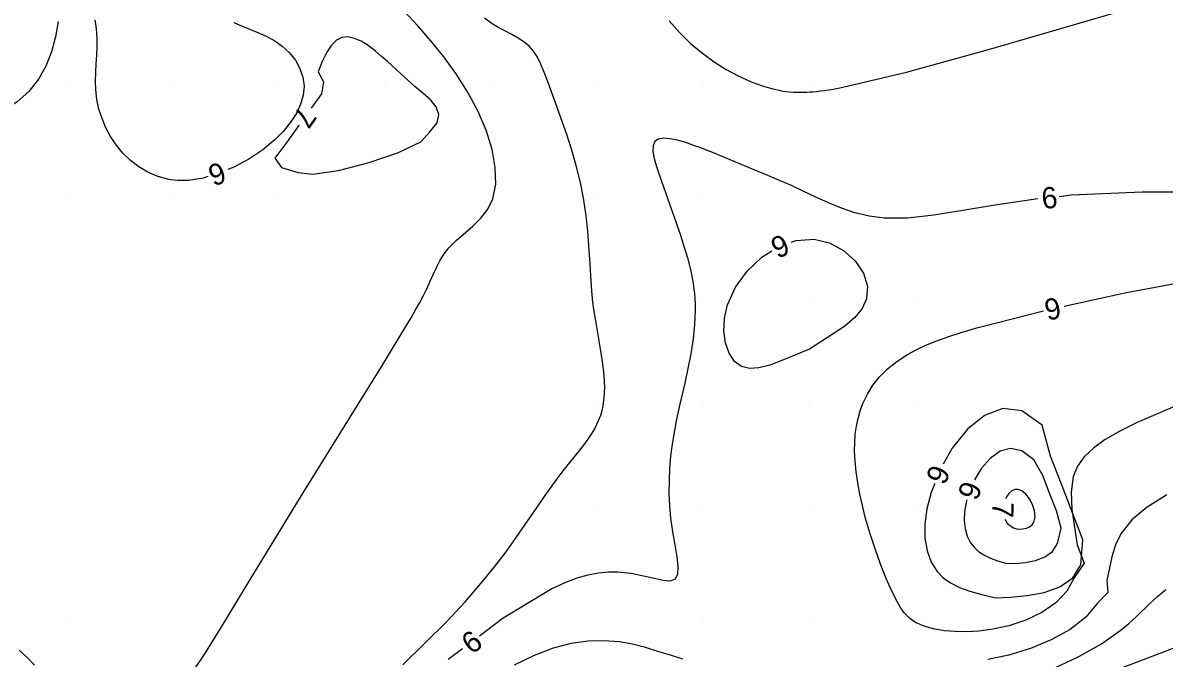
# Model space of a CAD drawing. Extents: x 2602990 to 2605851, y 618069 to 619180.
# Drawn here: x 2603826 to 2603933.4, y 618666.1 to 618726 of the extents above; entities that cross this region are included whole.
import ezdxf

# ---------------------------------------------------------------- set-up
doc = ezdxf.new("R2010")
doc.units = 0
for name, color, linetype in [('DTM Contours Major', 7, 'Continuous'), ('DTM Contours Major Text', 7, 'Continuous'), ('DTM Contours Minor', 7, 'Continuous'), ('DTM Contours Minor Text', 7, 'Continuous'), ('Exist DTM Crownline', 7, 'Continuous'), ('Exist DTM QL2 LIDAR Elevation Point', 7, 'Continuous'), ('Exist Roads EOP', 7, 'Continuous'), ('PH Exist DTM Breakline', 7, 'Continuous')]:
    doc.layers.add(name, color=color, linetype=linetype)

msp = doc.modelspace()

# ---------------------------------------------------------------- linework, layer by layer
at = {"layer": 'DTM Contours Major'}
for points in [[(2603921.52, 618709.4), (2603920.88, 618709.33), (2603917.48, 618708.82), (2603914.44, 618708.3), (2603911.71, 618707.86), (2603909.25, 618707.59), (2603907.04, 618707.58), (2603905.63, 618707.77), (2603904.29, 618708.09), (2603903.02, 618708.52), (2603901.8, 618709.03), (2603900.61, 618709.58), (2603899.43, 618710.13), (2603898.31, 618710.65), (2603897.19, 618711.14), (2603896.08, 618711.61), (2603893.91, 618712.52), (2603890.97, 618713.73), (2603890.37, 618713.97), (2603889.78, 618714.2), (2603889.2, 618714.41), (2603888.36, 618714.7), (2603887.58, 618714.92), (2603886.87, 618715.07), (2603886.26, 618715.11), (2603885.78, 618715.03), (2603885.45, 618714.81), (2603885.29, 618714.42), (2603885.28, 618713.88), (2603885.4, 618713.21), (2603885.61, 618712.45), (2603885.89, 618711.61), (2603886.85, 618708.93), (2603887.5, 618707.05), (2603887.86, 618706), (2603888.2, 618704.94), (2603888.52, 618703.85), (2603888.81, 618702.74), (2603889.03, 618701.62), (2603889.18, 618700.49), (2603889.23, 618699.98), (2603889.25, 618699.47), (2603889.26, 618698.95), (2603889.2, 618697.6), (2603889.05, 618696.22), (2603888.84, 618694.82), (2603888.57, 618693.43), (2603888.27, 618692.05), (2603887.79, 618689.96), (2603887.63, 618689.23), (2603887.48, 618688.5), (2603887.33, 618687.78), (2603887.2, 618687.05), (2603887.09, 618686.31), (2603886.94, 618685.18), (2603886.84, 618684.02), (2603886.79, 618682.85), (2603886.78, 618681.68), (2603886.83, 618680.51), (2603886.94, 618679.35), (2603887.12, 618678.05), (2603887.34, 618676.82), (2603887.52, 618675.71), (2603887.62, 618674.77), (2603887.59, 618674.05), (2603887.36, 618673.58), (2603886.91, 618673.41), (2603886.25, 618673.46), (2603885.4, 618673.64), (2603884.39, 618673.88), (2603883.24, 618674.11), (2603881.98, 618674.24), (2603881.09, 618674.24), (2603880.16, 618674.15), (2603879.16, 618673.96), (2603878.11, 618673.67), (2603876.98, 618673.25), (2603875.77, 618672.69), (2603871.19, 618669.91), (2603868.95, 618668.23)], [(2603938.59, 618710.04), (2603931.35, 618710.04), (2603924.66, 618709.74), (2603923.51, 618709.61)], [(2603898.28, 618705.33), (2603898.77, 618705.5), (2603900.46, 618705.62), (2603901.91, 618705.26), (2603903.23, 618704.54), (2603904.32, 618703.56), (2603905.09, 618702.41), (2603905.47, 618701.19), (2603905.37, 618700), (2603904.98, 618699.07), (2603904.28, 618698.22), (2603903.33, 618697.43), (2603902.25, 618696.68), (2603900, 618695.26)], [(2603900, 618695.26), (2603897.4, 618694.17), (2603896.27, 618693.75), (2603895.26, 618693.48), (2603894.38, 618693.42), (2603893.61, 618693.61), (2603892.95, 618694.1), (2603892.44, 618694.87), (2603892.1, 618695.84), (2603891.95, 618696.96), (2603892.01, 618698.18), (2603892.3, 618699.44), (2603893.05, 618701.08), (2603894.15, 618702.6), (2603895.53, 618703.9), (2603896.47, 618704.5)], [(2603923.99, 618699.29), (2603929.71, 618700.55), (2603937.93, 618702.1)], [(2603935.68, 618690.43), (2603930.87, 618688.35), (2603929.23, 618687.54), (2603927.86, 618686.74), (2603926.74, 618685.94), (2603925.87, 618685.11), (2603925.23, 618684.23), (2603924.83, 618683.26), (2603924.64, 618681.78), (2603924.72, 618680.17), (2603924.95, 618678.49), (2603925.21, 618676.82), (2603925.87, 618675.09), (2603924.92, 618673.71), (2603924.24, 618672.45), (2603923.21, 618671.36), (2603921.89, 618670.46), (2603920.39, 618669.74), (2603918.77, 618669.2), (2603917.13, 618668.84), (2603915.94, 618668.69), (2603914.8, 618668.63), (2603913.72, 618668.65), (2603912.72, 618668.74), (2603911.8, 618668.89), (2603911, 618669.1), (2603910.66, 618669.22), (2603910.36, 618669.34), (2603910.07, 618669.48), (2603909.81, 618669.64), (2603909.56, 618669.81), (2603909.34, 618670), (2603909.14, 618670.19), (2603908.96, 618670.39), (2603908.79, 618670.62), (2603908.62, 618670.87), (2603908.46, 618671.14), (2603908.29, 618671.43), (2603907.78, 618672.46), (2603907.24, 618673.66), (2603906.71, 618675.01), (2603906.19, 618676.45), (2603905.71, 618677.94), (2603905.27, 618679.44), (2603904.99, 618680.54), (2603904.75, 618681.61), (2603904.55, 618682.66), (2603904.4, 618683.69), (2603904.3, 618684.69), (2603904.26, 618685.65), (2603904.27, 618686.46), (2603904.33, 618687.24), (2603904.43, 618688), (2603904.59, 618688.73), (2603904.79, 618689.45), (2603905.05, 618690.14), (2603905.46, 618691.02), (2603905.98, 618691.85), (2603906.61, 618692.65), (2603907.35, 618693.4), (2603908.23, 618694.1), (2603909.24, 618694.76), (2603910.06, 618695.2), (2603910.97, 618695.62), (2603911.99, 618696.03), (2603913.12, 618696.43), (2603914.38, 618696.84), (2603915.78, 618697.26), (2603922.03, 618698.86)], [(2603867.35, 618667.04), (2603866, 618666.02)]]:
    msp.add_lwpolyline(points, dxfattribs=at)
at = {"layer": 'DTM Contours Minor'}
for points in [[(2603841.33, 618663.93), (2603843.16, 618666.66), (2603845.07, 618669.75), (2603847.09, 618673.09), (2603849.7, 618677.37), (2603852.36, 618681.71), (2603857.44, 618689.91), (2603859.65, 618693.48), (2603861.49, 618696.5), (2603862.03, 618697.39), (2603862.51, 618698.2), (2603862.94, 618698.95), (2603863.33, 618699.65), (2603863.67, 618700.3), (2603863.98, 618700.92), (2603864.32, 618701.65), (2603864.62, 618702.35), (2603864.93, 618703.01), (2603865.25, 618703.63), (2603865.62, 618704.23), (2603866.06, 618704.79), (2603866.75, 618705.47), (2603868.32, 618706.83), (2603869.07, 618707.58), (2603869.72, 618708.43), (2603870.2, 618709.41), (2603870.48, 618710.8), (2603870.44, 618712.37), (2603870.13, 618714.07), (2603869.57, 618715.86), (2603868.79, 618717.69), (2603867.83, 618719.49), (2603866.76, 618721.17), (2603865.59, 618722.78), (2603864.36, 618724.3), (2603863.11, 618725.72), (2603861.89, 618727.04)], [(2603886.79, 618726.16), (2603887.77, 618725.07), (2603888.82, 618724.05), (2603889.93, 618723.12), (2603891.04, 618722.31), (2603892.17, 618721.6), (2603893.31, 618720.98), (2603894.45, 618720.47), (2603895.57, 618720.06), (2603896.68, 618719.74), (2603897.04, 618719.66), (2603897.4, 618719.59), (2603897.77, 618719.53), (2603898.14, 618719.49), (2603898.52, 618719.46), (2603898.91, 618719.44), (2603899.18, 618719.44), (2603899.46, 618719.44), (2603899.75, 618719.45), (2603900.05, 618719.47), (2603900.37, 618719.49), (2603900.69, 618719.53), (2603901.06, 618719.57), (2603901.44, 618719.62), (2603901.83, 618719.68), (2603902.25, 618719.75), (2603902.7, 618719.83), (2603903.16, 618719.92), (2603909.15, 618721.34), (2603916.87, 618723.48), (2603928.86, 618726.97)], [(2603829.3, 618726.12), (2603829.04, 618724.67), (2603828.66, 618723.26), (2603828.14, 618721.91), (2603827.45, 618720.68), (2603826.53, 618719.53), (2603825.43, 618718.55), (2603824.2, 618717.74), (2603822.88, 618717.11), (2603821.51, 618716.64), (2603820.14, 618716.36), (2603819.22, 618716.25), (2603818.33, 618716.18), (2603817.47, 618716.1), (2603816.67, 618715.95), (2603815.93, 618715.69), (2603815.26, 618715.26), (2603814.4, 618714.81), (2603813.6, 618714.17), (2603812.81, 618713.44), (2603811.98, 618712.7), (2603811.06, 618712.04), (2603810, 618711.57)], [(2603843.39, 618711.5), (2603842.94, 618711.37), (2603841.55, 618711.15), (2603841.21, 618711.13), (2603840.87, 618711.13), (2603840.54, 618711.14), (2603840.21, 618711.17), (2603839.89, 618711.21), (2603839.57, 618711.26), (2603838.62, 618711.53), (2603837.72, 618711.92), (2603836.87, 618712.43), (2603836.09, 618713.03), (2603835.39, 618713.72), (2603834.76, 618714.48), (2603834.23, 618715.27), (2603833.78, 618716.1), (2603833.42, 618716.96), (2603833.13, 618717.85), (2603832.94, 618718.75), (2603832.82, 618719.66), (2603832.79, 618720.48), (2603832.82, 618721.3), (2603832.87, 618722.12), (2603832.92, 618722.93), (2603832.96, 618723.74), (2603832.96, 618724.54), (2603832.89, 618725.41), (2603832.77, 618726.26)], [(2603845.83, 618726.02), (2603846.55, 618725.7), (2603848.09, 618725.08), (2603848.86, 618724.74), (2603849.6, 618724.34), (2603850.37, 618723.8), (2603851.05, 618723.17), (2603851.62, 618722.46), (2603852.05, 618721.69), (2603852.33, 618720.87), (2603852.44, 618720.01), (2603852.35, 618719.17), (2603852.11, 618718.31), (2603851.71, 618717.46), (2603851.17, 618716.62), (2603850.5, 618715.79), (2603849.72, 618715), (2603848.54, 618714.02), (2603847.23, 618713.14), (2603845.83, 618712.39), (2603845.27, 618712.16)], [(2603861.74, 618665.52), (2603865.87, 618669.61), (2603867.61, 618671.47), (2603869.09, 618673.18), (2603870.36, 618674.75), (2603871.45, 618676.18), (2603872.4, 618677.51), (2603873.25, 618678.73), (2603874.54, 618680.6), (2603875.13, 618681.46), (2603875.71, 618682.27), (2603876.27, 618683.04), (2603876.82, 618683.78), (2603877.33, 618684.41), (2603878.3, 618685.62), (2603878.76, 618686.2), (2603879.18, 618686.77), (2603879.55, 618687.34), (2603879.8, 618687.76), (2603880.01, 618688.19), (2603880.2, 618688.61), (2603880.36, 618689.04), (2603880.49, 618689.48), (2603880.59, 618689.93), (2603880.63, 618690.19), (2603880.67, 618690.45), (2603880.7, 618690.72), (2603880.72, 618691), (2603880.73, 618691.27), (2603880.74, 618691.56), (2603880.72, 618692.31), (2603880.66, 618693.09), (2603880.56, 618693.88), (2603880.45, 618694.68), (2603880.32, 618695.47), (2603879.89, 618697.92), (2603879.8, 618698.45), (2603879.72, 618698.98), (2603879.63, 618699.67), (2603879.56, 618700.38), (2603879.49, 618701.19), (2603879.42, 618702.21), (2603879.33, 618703.74), (2603879.25, 618705), (2603879.14, 618706.37), (2603878.98, 618707.81), (2603878.77, 618709.29), (2603878.48, 618710.81), (2603878.09, 618712.42), (2603877.64, 618714), (2603877.14, 618715.55), (2603876.62, 618717.05), (2603876.11, 618718.46), (2603875.32, 618720.61), (2603875.02, 618721.39), (2603874.72, 618722.1), (2603874.4, 618722.74), (2603874.03, 618723.3), (2603873.62, 618723.79), (2603873.13, 618724.2), (2603872.59, 618724.55), (2603872.01, 618724.87), (2603871.4, 618725.19), (2603870.77, 618725.52), (2603870.15, 618725.89), (2603869.43, 618726.41)], [(2603864.29, 618715.71), (2603864.96, 618716.56), (2603865.12, 618717.34), (2603864.87, 618718.06), (2603864.34, 618718.73), (2603863.63, 618719.37), (2603862.86, 618720), (2603862.16, 618720.61), (2603861.5, 618721.21), (2603860.29, 618722.34), (2603859.71, 618722.86), (2603859.16, 618723.33), (2603858.47, 618723.84), (2603857.81, 618724.25), (2603857.17, 618724.52), (2603856.56, 618724.65), (2603856, 618724.6), (2603855.49, 618724.36), (2603855.02, 618723.89), (2603854.59, 618723.21), (2603854.15, 618722.35), (2603853.75, 618721.37), (2603854.28, 618720.44), (2603854.07, 618719.31), (2603853.11, 618717.96)], [(2603851.96, 618716.33), (2603851.92, 618716.27), (2603850.82, 618714.75), (2603849.7, 618713.25), (2603850.3, 618712.36), (2603851.89, 618711.89), (2603853.26, 618711.72), (2603855.68, 618712.08), (2603858.56, 618712.82), (2603861.34, 618713.77), (2603863.44, 618714.79), (2603864.29, 618715.71)], [(2603925.57, 618674.94), (2603925.75, 618677.29), (2603923.73, 618682.55), (2603922.71, 618685.19), (2603921.92, 618688.1), (2603920, 618689.44), (2603918.21, 618689.67), (2603916.48, 618689.02), (2603914.88, 618687.71), (2603913.46, 618685.92), (2603912.61, 618684.42)], [(2603923.35, 618676.96), (2603923.72, 618678.38), (2603923.26, 618680.02), (2603922.62, 618681.68), (2603921.98, 618683.35), (2603921.13, 618684.83), (2603920, 618685.68), (2603918.95, 618685.9), (2603917.95, 618685.63), (2603917.03, 618684.97), (2603916.21, 618684.03), (2603915.54, 618682.94)], [(2603911.8, 618682.59), (2603911.46, 618681.75), (2603911.06, 618680.22), (2603910.88, 618678.78), (2603910.88, 618677.46), (2603911.08, 618676.26), (2603911.47, 618675.2), (2603912.03, 618674.31), (2603912.61, 618673.73), (2603913.3, 618673.24), (2603914.13, 618672.82), (2603915.1, 618672.47), (2603916.23, 618672.14), (2603917.52, 618671.83), (2603918.93, 618671.9), (2603920.51, 618672.04), (2603922.11, 618672.34), (2603923.59, 618672.87), (2603924.79, 618673.71), (2603925.57, 618674.94)], [(2603933.64, 618681.54), (2603931.81, 618680.38), (2603930.37, 618679.17), (2603929.33, 618677.87), (2603928.82, 618676.82), (2603928.49, 618675.71), (2603927.99, 618673.46), (2603928.11, 618672.33), (2603927.13, 618671.32), (2603926.03, 618670.01), (2603924.54, 618668.86), (2603922.77, 618667.87), (2603920.82, 618667.06), (2603918.79, 618666.44), (2603916.79, 618666.03)], [(2603921.13, 618678.97), (2603921.25, 618679.47), (2603921.2, 618680.03), (2603921.01, 618680.61), (2603920.72, 618681.15), (2603920.37, 618681.61), (2603920, 618681.92), (2603919.66, 618682.05), (2603919.34, 618682.03), (2603919.05, 618681.9), (2603918.79, 618681.67), (2603918.57, 618681.36), (2603918.47, 618681.16)], [(2603914.83, 618681.07), (2603914.76, 618680.82), (2603914.61, 618679.96), (2603914.58, 618679.13), (2603914.67, 618678.36), (2603914.87, 618677.65), (2603915.18, 618677.02), (2603915.52, 618676.59), (2603915.94, 618676.2), (2603916.44, 618675.87), (2603917.04, 618675.57), (2603917.72, 618675.31), (2603918.51, 618675.09), (2603919.36, 618675.08), (2603920.32, 618675.16), (2603921.28, 618675.35), (2603922.17, 618675.69), (2603922.89, 618676.21), (2603923.35, 618676.96)], [(2603918.41, 618679.22), (2603918.49, 618679.07), (2603918.63, 618678.88), (2603918.8, 618678.71), (2603919, 618678.57), (2603919.23, 618678.44), (2603919.5, 618678.34), (2603919.79, 618678.31), (2603920.11, 618678.33), (2603920.44, 618678.4), (2603920.73, 618678.53), (2603920.98, 618678.72), (2603921.13, 618678.97)], [(2603923.05, 618665.2), (2603925.36, 618666.3), (2603927.5, 618667.51), (2603929.35, 618668.81), (2603930.08, 618669.42), (2603930.76, 618670.05), (2603932.08, 618671.32), (2603932.79, 618671.96), (2603933.57, 618672.61)], [(2603888.09, 618666.06), (2603886.93, 618666.42), (2603885.75, 618666.79), (2603884.57, 618667.15), (2603883.35, 618667.46), (2603882.1, 618667.68), (2603880.66, 618667.79), (2603879.15, 618667.75), (2603877.57, 618667.52), (2603875.88, 618667.08), (2603874.1, 618666.41), (2603872.2, 618665.48)], [(2603825.63, 618666.91), (2603826.4, 618666.19), (2603827.07, 618665.49)]]:
    msp.add_lwpolyline(points, dxfattribs=at)
at = {"layer": 'Exist DTM Crownline'}
msp.add_spline([(2603233.49, 618380.75), (2603285.19, 618400.09), (2603335.46, 618418.63), (2603390.81, 618439.07), (2603440.09, 618457.33), (2603494, 618477.23), (2603542.66, 618495.3), (2603600.81, 618516.87), (2603653.66, 618536.36), (2603706.22, 618555.74), (2603764.81, 618577.59), (2603823.52, 618599.85), (2603878.56, 618620.56), (2603937.95, 618643.08), (2603997.37, 618665.79), (2604036.21, 618680.67), (2604055.31, 618688.02)], degree=3, dxfattribs=at)
at = {"layer": 'Exist DTM QL2 LIDAR Elevation Point'}
for p, q in [((2603830, 618720), (2603830, 618720)), ((2603840, 618720), (2603840, 618720)), ((2603850, 618720), (2603850, 618720)), ((2603860, 618720), (2603860, 618720)), ((2603870, 618720), (2603870, 618720)), ((2603880, 618720), (2603880, 618720)), ((2603890, 618720), (2603890, 618720)), ((2603900, 618720), (2603900, 618720)), ((2603830, 618710), (2603830, 618710)), ((2603840, 618710), (2603840, 618710)), ((2603850, 618710), (2603850, 618710)), ((2603880, 618710), (2603880, 618710)), ((2603890, 618710), (2603890, 618710)), ((2603900, 618710), (2603900, 618710)), ((2603880, 618700), (2603880, 618700)), ((2603890, 618700), (2603890, 618700)), ((2603900, 618700), (2603900, 618700)), ((2603910, 618700), (2603910, 618700)), ((2603880, 618690), (2603880, 618690)), ((2603890, 618690), (2603890, 618690)), ((2603900, 618690), (2603900, 618690)), ((2603910, 618690), (2603910, 618690)), ((2603920, 618690), (2603920, 618690)), ((2603880, 618680), (2603880, 618680)), ((2603890, 618680), (2603890, 618680)), ((2603900, 618680), (2603900, 618680)), ((2603910, 618680), (2603910, 618680)), ((2603920, 618680), (2603920, 618680)), ((2603830, 618670), (2603830, 618670)), ((2603890, 618670), (2603890, 618670)), ((2603900, 618670), (2603900, 618670)), ((2603910, 618670), (2603910, 618670))]:
    msp.add_line(p, q, dxfattribs=at)
at = {"layer": 'Exist Roads EOP'}
for points in [[(2603230.17, 618389.98), (2603282.93, 618409.6), (2603332.77, 618427.87), (2603388.17, 618448.41), (2603437.2, 618466.72), (2603490.78, 618486.53), (2603539.04, 618504.56), (2603597.45, 618526.16), (2603651.05, 618545.97), (2603705.21, 618566.08), (2603762.02, 618587.18), (2603820.33, 618609.16), (2603876.34, 618629.99), (2603934.91, 618652.28), (2603996.41, 618675.57), (2604033.22, 618689.96), (2604052.01, 618697.2)], [(2604034.63, 618668.49), (2603984.89, 618650.12), (2603936.77, 618631.65), (2603888.19, 618613.33), (2603837.77, 618594.26), (2603782.92, 618573.7), (2603731.94, 618554.39), (2603671.13, 618532.17), (2603621.82, 618514.11), (2603561.54, 618491.88), (2603506.42, 618471.29), (2603452.16, 618451.33), (2603398.36, 618431.32), (2603341.43, 618410.35), (2603281.65, 618388.2), (2603223.03, 618366.47), (2603185.72, 618352.61)]]:
    msp.add_spline(points, degree=3, dxfattribs=at)
at = {"layer": 'PH Exist DTM Breakline'}
msp.add_lwpolyline([(2603962.28, 618677.72), (2603913.71, 618659.26), (2603850.52, 618635.28)], dxfattribs=at)

# ---------------------------------------------------------------- texts
at = {"layer": 'DTM Contours Major Text'}
for rotation, p in [(6.1519, (2603921.97, 618708.44)), (204.4987, (2603897.52, 618706.17)), (192.4094, (2603923.43, 618700.19)), (36.8262, (2603868.22, 618666.44))]:
    msp.add_text('6', height=2, rotation=rotation, dxfattribs=at).set_placement(p)
at = {"layer": 'DTM Contours Minor Text'}
for s, rotation, p in [('7', 234.8933, (2603852.09, 618718.26)), ('6', 199.3731, (2603844.63, 618712.94)), ('6', 245.8692, (2603911.52, 618684.53)), ('6', 249.0733, (2603914.45, 618682.99)), ('7', 268.2652, (2603917.25, 618680.88))]:
    msp.add_text(s, height=2, rotation=rotation, dxfattribs=at).set_placement(p)

doc.saveas('drawing.dxf')
